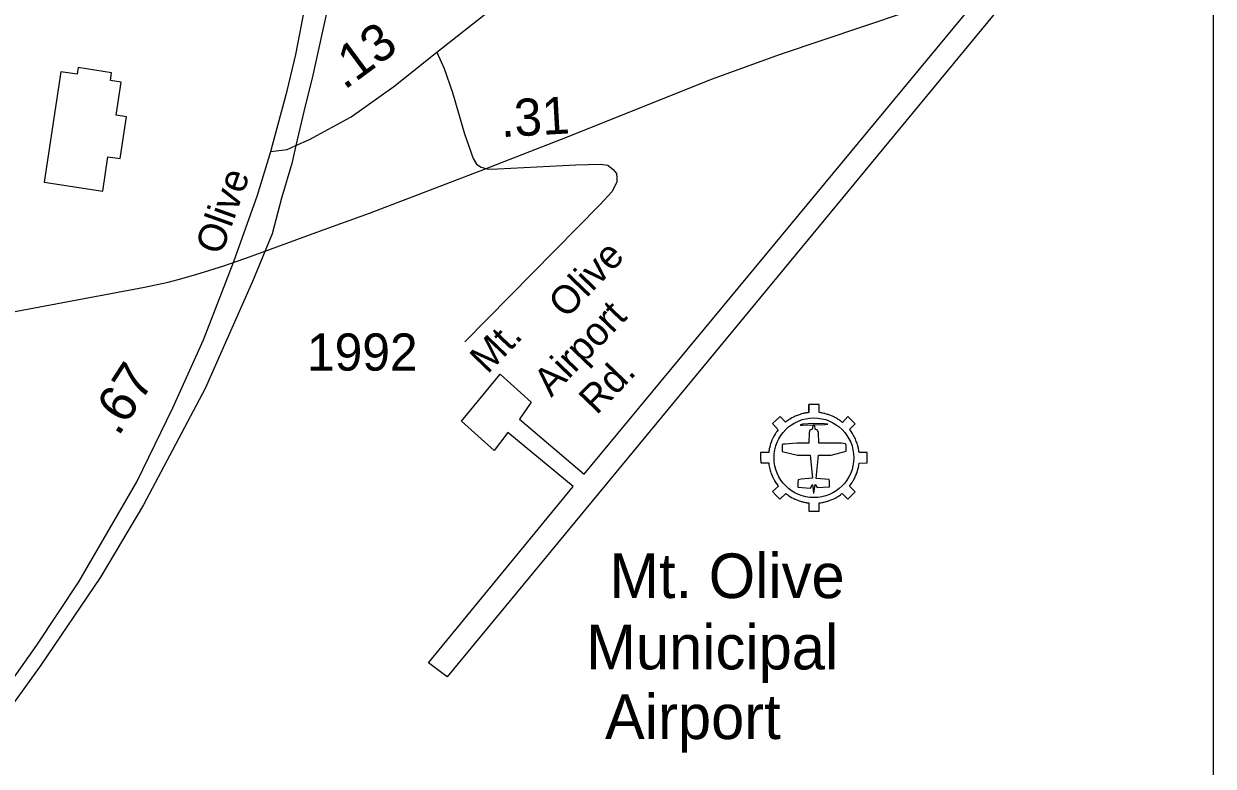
# Model space of a CAD drawing. Extents: x 2206922 to 2357709, y 510027 to 673830.
# Drawn here: x 2285056 to 2289054, y 535777 to 538273 of the extents above; entities that cross this region are included whole.
import ezdxf

# ---------------------------------------------------------------- set-up
doc = ezdxf.new("R2010")
doc.units = 0
for name, color, linetype in [('Exist Aviation Commercial or Municipal CELL', 7, 'Continuous'), ('Exist Aviation Commercial or Municipal Label', 7, 'Continuous'), ('Exist Aviation Commercial or Municipal Perimeter Paved', 7, 'Continuous'), ('Exist Cultural Warehouse Building Footprint', 7, 'Continuous'), ('Exist Hydrographic Misc Water Feature', 7, 'Continuous'), ('Exist Railroad Mainline', 7, 'Continuous'), ('Exist Road Secondary Mileage Hundredths English Label', 7, 'Continuous'), ('Exist Road Secondary Type 51 Attributed', 7, 'Continuous'), ('Exist Road Secondary Type 51 Label', 7, 'Continuous'), ('Exist Road Secondary Type 51 Number Label', 7, 'Continuous'), ('Map Preparation Inset Cut Line', 7, 'Continuous')]:
    doc.layers.add(name, color=color, linetype=linetype)

msp = doc.modelspace()

# ---------------------------------------------------------------- linework, layer by layer
at = {"layer": 'Exist Aviation Commercial or Municipal CELL'}
msp.add_line((2287694.2, 536966.7), (2287694.2, 536993.1), dxfattribs=at)
for points in [[(2287638.9, 536679.3), (2287644.6, 536676.5), (2287647.6, 536675), (2287649.2, 536674.4), (2287654.2, 536672.2), (2287654.8, 536671.9), (2287656.1, 536671.4), (2287660, 536670), (2287662.2, 536669.2), (2287666.2, 536667.9), (2287669.5, 536666.9), (2287671.7, 536666.3), (2287676.8, 536665), (2287678, 536664.7), (2287680.1, 536664.3), (2287683.2, 536663.7), (2287684.3, 536663.4), (2287685.9, 536663.1), (2287687.9, 536662.8), (2287692.6, 536662.1), (2287694.4, 536661.9), (2287694.2, 536634.7), (2287711.8, 536634.6), (2287729.4, 536634.6), (2287729.4, 536661.9), (2287734.3, 536662.5), (2287738.9, 536663.4), (2287741.4, 536663.8), (2287742.1, 536664), (2287743.5, 536664.3), (2287745.4, 536664.7), (2287748, 536665.3), (2287749.8, 536665.7), (2287753.8, 536666.8), (2287757.3, 536667.8), (2287758.7, 536668.3), (2287765.9, 536670.8), (2287772.2, 536673.3), (2287776, 536675.1), (2287780.5, 536677.1), (2287785.2, 536679.6), (2287788.6, 536681.5), (2287792.6, 536684), (2287796.5, 536686.4), (2287801, 536689.6), (2287805, 536692.7), (2287807, 536694.1), (2287826, 536674.8), (2287838.6, 536687.1), (2287850.7, 536699.8), (2287831.3, 536718.5), (2287834.9, 536722.9), (2287837.4, 536726.5), (2287840.2, 536730.7), (2287842.7, 536734.9), (2287843.9, 536736.7), (2287845.9, 536740.4), (2287847.9, 536744.1), (2287849.2, 536746.8), (2287850.7, 536749.8), (2287852, 536752.9), (2287854.5, 536758.8), (2287855.3, 536761), (2287856.7, 536764.8), (2287857.6, 536767.7), (2287858.1, 536769.4), (2287858.8, 536771.8), (2287859.5, 536774.2), (2287860.4, 536777.9), (2287861.2, 536781.2), (2287862.7, 536788.9), (2287862.9, 536790.1), (2287863.4, 536794.3), (2287863.8, 536796.2), (2287891.1, 536796.3), (2287891.1, 536813.9), (2287891, 536831.5), (2287863.7, 536831.4), (2287863.3, 536834.4), (2287862.8, 536838.1), (2287862.5, 536839.8), (2287861.7, 536844.3), (2287861.5, 536845.6), (2287861, 536847.3), (2287860.3, 536850.2), (2287859.5, 536853.6), (2287858.5, 536857), (2287857.2, 536861.5), (2287856.8, 536862.4), (2287855.8, 536865.4), (2287854.4, 536869.1), (2287852.8, 536873.2), (2287851.1, 536877.4), (2287849.2, 536881.2), (2287846.9, 536885.6), (2287845, 536889), (2287843.9, 536891), (2287843.2, 536892.1), (2287841.5, 536895), (2287839.4, 536898.4), (2287836.7, 536902.2), (2287834.3, 536905.5), (2287831.7, 536909.1), (2287850.9, 536928.1), (2287838.6, 536940.6), (2287825.5, 536952.5), (2287807.8, 536932.9), (2287805, 536935.1), (2287802, 536937.4), (2287800.7, 536938.3), (2287800, 536938.8), (2287798.7, 536939.7), (2287796.2, 536941.4), (2287793.7, 536943), (2287791.4, 536944.4), (2287787.9, 536946.5), (2287782.1, 536949.7), (2287779.3, 536951.1), (2287778.5, 536951.5), (2287774.8, 536953.3), (2287770.7, 536955.1), (2287765.1, 536957.3), (2287762.6, 536958.1), (2287759.4, 536959.2), (2287757.9, 536959.7), (2287753.6, 536961), (2287749.7, 536962.1), (2287748.2, 536962.4), (2287744.6, 536963.2), (2287740.6, 536964.1), (2287736.8, 536964.7), (2287734, 536965.2), (2287729.4, 536965.8), (2287729.4, 536993.1), (2287711.8, 536993.1), (2287694.2, 536993.1), (2287694.2, 536965.9), (2287693.5, 536965.7), (2287690.8, 536965.4), (2287687.9, 536964.9), (2287685.7, 536964.6), (2287684, 536964.3), (2287679.4, 536963.3), (2287677, 536962.8), (2287674.7, 536962.2), (2287670.2, 536961.1), (2287665.9, 536959.7), (2287662.7, 536958.7), (2287661.9, 536958.5), (2287656.4, 536956.4), (2287654.4, 536955.7), (2287653.3, 536955.2), (2287648.8, 536953.3), (2287645.8, 536951.9), (2287640.4, 536949.3), (2287637.5, 536947.6), (2287633.3, 536945.2), (2287630.3, 536943.4), (2287627, 536941.2), (2287624.4, 536939.5), (2287620.9, 536936.9), (2287618.8, 536935.3), (2287616.2, 536933.3), (2287597.8, 536952.7), (2287585, 536940.6), (2287572.1, 536928.7), (2287591.2, 536908), (2287587.4, 536902.7), (2287586.6, 536901.8), (2287586, 536900.9), (2287584.8, 536899), (2287584.2, 536898.1), (2287582.2, 536895.2), (2287578.9, 536889.5), (2287578.6, 536889), (2287577.8, 536887.6), (2287577, 536886), (2287574.6, 536881.4), (2287573.5, 536879.3), (2287570.7, 536872.9), (2287567.7, 536865.3), (2287566.4, 536861.5), (2287565.2, 536857.4), (2287564.9, 536856.1), (2287564.2, 536854), (2287563.3, 536850.5), (2287563.1, 536849.5), (2287561.8, 536844), (2287561.4, 536841.7), (2287561.1, 536839.9), (2287560.5, 536836), (2287560.3, 536834.7), (2287560.1, 536833.4), (2287559.9, 536831.5), (2287532.6, 536831.5), (2287532.5, 536813.9), (2287533, 536796.3), (2287559.8, 536797), (2287560.1, 536794.2), (2287560.4, 536792.1), (2287560.7, 536790.5), (2287561.5, 536785.6), (2287562.5, 536780.8), (2287563.6, 536776.1), (2287564.9, 536771.2), (2287566, 536767.8), (2287567.4, 536763.6), (2287567.8, 536762.2), (2287569.2, 536758.7), (2287571.3, 536753.4), (2287573.8, 536747.8), (2287576, 536743.5), (2287576.8, 536741.9), (2287577.7, 536740.3), (2287579.4, 536737.4), (2287579.8, 536736.6), (2287581.9, 536733), (2287584.3, 536729.4), (2287586.3, 536726.4), (2287586.8, 536725.8), (2287589.1, 536722.6), (2287589.8, 536721.6), (2287591, 536720), (2287592.6, 536718.1), (2287573.1, 536700), (2287585, 536687.1), (2287597.2, 536674.4), (2287617.2, 536693.5), (2287618.9, 536692.4), (2287619.9, 536691.6), (2287623.9, 536688.7), (2287627.7, 536686.3), (2287633, 536682.9)], [(2287638.9, 536679.3), (2287644.6, 536676.5), (2287647.6, 536675), (2287649.2, 536674.4), (2287654.2, 536672.2), (2287654.8, 536671.9), (2287656.1, 536671.4), (2287660, 536670), (2287662.2, 536669.2), (2287666.2, 536667.9), (2287669.5, 536666.9), (2287671.7, 536666.3), (2287676.8, 536665), (2287678, 536664.7), (2287680.1, 536664.3), (2287683.2, 536663.7), (2287684.3, 536663.4), (2287685.9, 536663.1), (2287687.9, 536662.8), (2287692.6, 536662.1), (2287694.4, 536661.9), (2287694.2, 536634.7), (2287711.8, 536634.6), (2287729.4, 536634.6), (2287729.4, 536661.9), (2287734.3, 536662.5), (2287738.9, 536663.4), (2287741.4, 536663.8), (2287742.1, 536664), (2287743.5, 536664.3), (2287745.4, 536664.7), (2287748, 536665.3), (2287749.8, 536665.7), (2287753.8, 536666.8), (2287757.3, 536667.8), (2287758.7, 536668.3), (2287765.9, 536670.8), (2287772.2, 536673.3), (2287776, 536675.1), (2287780.5, 536677.1), (2287785.2, 536679.6), (2287788.6, 536681.5), (2287792.6, 536684), (2287796.5, 536686.4), (2287801, 536689.6), (2287805, 536692.7), (2287807, 536694.1), (2287826, 536674.8), (2287838.6, 536687.1), (2287850.7, 536699.8), (2287831.3, 536718.5), (2287834.9, 536722.9), (2287837.4, 536726.5), (2287840.2, 536730.7), (2287842.7, 536734.9), (2287843.9, 536736.7), (2287845.9, 536740.4), (2287847.9, 536744.1), (2287849.2, 536746.8), (2287850.7, 536749.8), (2287852, 536752.9), (2287854.5, 536758.8), (2287855.3, 536761), (2287856.7, 536764.8), (2287857.6, 536767.7), (2287858.1, 536769.4), (2287858.8, 536771.8), (2287859.5, 536774.2), (2287860.4, 536777.9), (2287861.2, 536781.2), (2287862.7, 536788.9), (2287862.9, 536790.1), (2287863.4, 536794.3), (2287863.8, 536796.2), (2287891.1, 536796.3), (2287891.1, 536813.9), (2287891, 536831.5), (2287863.7, 536831.4), (2287863.3, 536834.4), (2287862.8, 536838.1), (2287862.5, 536839.8), (2287861.7, 536844.3), (2287861.5, 536845.6), (2287861, 536847.3), (2287860.3, 536850.2), (2287859.5, 536853.6), (2287858.5, 536857), (2287857.2, 536861.5), (2287856.8, 536862.4), (2287855.8, 536865.4), (2287854.4, 536869.1), (2287852.8, 536873.2), (2287851.1, 536877.4), (2287849.2, 536881.2), (2287846.9, 536885.6), (2287845, 536889), (2287843.9, 536891), (2287843.2, 536892.1), (2287841.5, 536895), (2287839.4, 536898.4), (2287836.7, 536902.2), (2287834.3, 536905.5), (2287831.7, 536909.1), (2287850.9, 536928.1), (2287838.6, 536940.6), (2287825.5, 536952.5), (2287807.8, 536932.9), (2287805, 536935.1), (2287802, 536937.4), (2287800.7, 536938.3), (2287800, 536938.8), (2287798.7, 536939.7), (2287796.2, 536941.4), (2287793.7, 536943), (2287791.4, 536944.4), (2287787.9, 536946.5), (2287782.1, 536949.7), (2287779.3, 536951.1), (2287778.5, 536951.5), (2287774.8, 536953.3), (2287770.7, 536955.1), (2287765.1, 536957.3), (2287762.6, 536958.1), (2287759.4, 536959.2), (2287757.9, 536959.7), (2287753.6, 536961), (2287749.7, 536962.1), (2287748.2, 536962.4), (2287744.6, 536963.2), (2287740.6, 536964.1), (2287736.8, 536964.7), (2287734, 536965.2), (2287729.4, 536965.8), (2287729.4, 536993.1), (2287711.8, 536993.1), (2287694.2, 536993.1), (2287694.2, 536965.9), (2287693.5, 536965.7), (2287690.8, 536965.4), (2287687.9, 536964.9), (2287685.7, 536964.6), (2287684, 536964.3), (2287679.4, 536963.3), (2287677, 536962.8), (2287674.7, 536962.2), (2287670.2, 536961.1), (2287665.9, 536959.7), (2287662.7, 536958.7), (2287661.9, 536958.5), (2287656.4, 536956.4), (2287654.4, 536955.7), (2287653.3, 536955.2), (2287648.8, 536953.3), (2287645.8, 536951.9), (2287640.4, 536949.3), (2287637.5, 536947.6), (2287633.3, 536945.2), (2287630.3, 536943.4), (2287627, 536941.2), (2287624.4, 536939.5), (2287620.9, 536936.9), (2287618.8, 536935.3), (2287616.2, 536933.3), (2287597.8, 536952.7), (2287585, 536940.6), (2287572.1, 536928.7), (2287591.2, 536908), (2287587.4, 536902.7), (2287586.6, 536901.8), (2287586, 536900.9), (2287584.8, 536899), (2287584.2, 536898.1), (2287582.2, 536895.2), (2287578.9, 536889.5), (2287578.6, 536889), (2287577.8, 536887.6), (2287577, 536886), (2287574.6, 536881.4), (2287573.5, 536879.3), (2287570.7, 536872.9), (2287567.7, 536865.3), (2287566.4, 536861.5), (2287565.2, 536857.4), (2287564.9, 536856.1), (2287564.2, 536854), (2287563.3, 536850.5), (2287563.1, 536849.5), (2287561.8, 536844), (2287561.4, 536841.7), (2287561.1, 536839.9), (2287560.5, 536836), (2287560.3, 536834.7), (2287560.1, 536833.4), (2287559.9, 536831.5), (2287532.6, 536831.5), (2287532.5, 536813.9), (2287533, 536796.3), (2287559.8, 536797), (2287560.1, 536794.2), (2287560.4, 536792.1), (2287560.7, 536790.5), (2287561.5, 536785.6), (2287562.5, 536780.8), (2287563.6, 536776.1), (2287564.9, 536771.2), (2287566, 536767.8), (2287567.4, 536763.6), (2287567.8, 536762.2), (2287569.2, 536758.7), (2287571.3, 536753.4), (2287573.8, 536747.8), (2287576, 536743.5), (2287576.8, 536741.9), (2287577.7, 536740.3), (2287579.4, 536737.4), (2287579.8, 536736.6), (2287581.9, 536733), (2287584.3, 536729.4), (2287586.3, 536726.4), (2287586.8, 536725.8), (2287589.1, 536722.6), (2287589.8, 536721.6), (2287591, 536720), (2287592.6, 536718.1), (2287573.1, 536700), (2287585, 536687.1), (2287597.2, 536674.4), (2287617.2, 536693.5), (2287618.9, 536692.4), (2287619.9, 536691.6), (2287623.9, 536688.7), (2287627.7, 536686.3), (2287633, 536682.9)], [(2287698.9, 536822.3), (2287707.2, 536745.5), (2287668.4, 536742.2), (2287659.3, 536740), (2287658.1, 536731.4), (2287658.1, 536714.9), (2287699.8, 536711.6), (2287706.5, 536724.2), (2287710.9, 536695.2), (2287711.8, 536695.2), (2287716.3, 536724.2), (2287722.3, 536714.1), (2287764.7, 536716.3), (2287764.7, 536735.3), (2287762.9, 536740.6), (2287719.3, 536744.4), (2287727, 536822.3), (2287769.6, 536822.3), (2287819.7, 536836.4), (2287819.7, 536856.3), (2287818.5, 536860.9), (2287805.1, 536863.4), (2287768.1, 536863.4), (2287727.8, 536863.4), (2287726.9, 536898.5), (2287723.4, 536906.7), (2287716.1, 536909.5), (2287714.8, 536921), (2287710.9, 536924.9), (2287748.2, 536925.2), (2287758.2, 536926.5), (2287746.9, 536928.5), (2287710.9, 536929.2), (2287673, 536926.3), (2287665.2, 536923.8), (2287672.7, 536923.2), (2287710.5, 536924.8), (2287707.8, 536921), (2287706.3, 536909.5), (2287698.6, 536906.7), (2287695.9, 536898.5), (2287695, 536863.4), (2287654.9, 536863.4), (2287614.6, 536859.4), (2287607.9, 536859.1), (2287605.5, 536857.5), (2287604.8, 536854.6), (2287604.8, 536835.1), (2287657, 536822.3)]]:
    msp.add_lwpolyline(points, close=True, dxfattribs=at)
msp.add_circle((2287711.8, 536813.9), 134.1, dxfattribs=at)
msp.add_circle((2287711.8, 536813.9), 134.1, dxfattribs=at)
at = {"layer": 'Exist Aviation Commercial or Municipal Perimeter Paved'}
msp.add_lwpolyline([(2286478.6, 536077.2), (2286416.2, 536124.6), (2286902.3, 536716.8), (2286682.6, 536898.7), (2286637.2, 536838.3), (2286526.5, 536937.3), (2286656.8, 537094.4), (2286761.7, 537001.3), (2286722.1, 536943.1), (2286939.7, 536759.2), (2288471.6, 538610.6), (2288530, 538563.1), (2286478.6, 536077.2)], dxfattribs=at)
at = {"layer": 'Exist Cultural Warehouse Building Footprint'}
for p, q in [((2285180.6, 538111.8), (2285124, 537740)), ((2285234.9, 538103.5), (2285180.6, 538111.8)), ((2285238.3, 538125.7), (2285234.9, 538103.5)), ((2285350.9, 538108.5), (2285238.3, 538125.7)), ((2285346.9, 538082.1), (2285350.9, 538108.5)), ((2285382.7, 538076.6), (2285346.9, 538082.1)), ((2285365.8, 537965.2), (2285382.7, 538076.6)), ((2285401.3, 537959.8), (2285365.8, 537965.2)), ((2285380, 537819.9), (2285401.3, 537959.8)), ((2285320.7, 537710.1), (2285338.4, 537826.2)), ((2285338.4, 537826.2), (2285380, 537819.9)), ((2285124, 537740), (2285320.7, 537710.1))]:
    msp.add_line(p, q, dxfattribs=at)
at = {"layer": 'Exist Hydrographic Misc Water Feature'}
msp.add_line((2287599, 538170.4), (2288163.1, 538361.7), dxfattribs=at)
for points in [[(2286604.3, 537783.8), (2286883.8, 537893), (2287367.9, 538086.9), (2287599, 538170.4)], [(2286604.3, 537783.8), (2286883.8, 537893), (2287367.9, 538086.9), (2287599, 538170.4)], [(2286053.3, 537576.4), (2286218, 537636.7), (2286604.3, 537783.8)], [(2285795.1, 537482.4), (2285826.9, 537493.4), (2286053.3, 537576.4)], [(2285795.1, 537482.4), (2285826.9, 537493.4), (2286053.3, 537576.4)], [(2285574.3, 537413.4), (2285634, 537429.6), (2285727.9, 537459.1), (2285795.1, 537482.4)], [(2285574.3, 537413.4), (2285634, 537429.6), (2285727.9, 537459.1), (2285795.1, 537482.4)], [(2285073.6, 537314.4), (2285460.9, 537386.9), (2285541.1, 537404.4), (2285574.3, 537413.4)], [(2285073.6, 537314.4), (2285460.9, 537386.9), (2285541.1, 537404.4), (2285574.3, 537413.4)], [(2284520.7, 537214), (2284889.8, 537280.1), (2285073.6, 537314.4)], [(2284520.7, 537214), (2284889.8, 537280.1), (2285073.6, 537314.4)]]:
    msp.add_lwpolyline(points, dxfattribs=at)
at = {"layer": 'Exist Railroad Mainline'}
for points in [[(2286580.7, 544537.9), (2286389.1, 542174.9), (2286249, 540252.9), (2286173.2, 539212.7), (2286164.8, 539042.7), (2286150.3, 538878.7), (2286139.6, 538746.5), (2286122.9, 538602.5), (2286102.5, 538442.4), (2286060.2, 538248.1), (2286027.6, 538099.8), (2285996.8, 537977.7), (2285970.5, 537863.7)], [(2285970.5, 537863.7), (2285956.5, 537803.4), (2285921.6, 537687.1), (2285890.8, 537566.8), (2285824.4, 537406.4), (2285759.6, 537259.8), (2285665.8, 537047.2), (2285565.6, 536858.3), (2285457.6, 536655.3), (2285313.9, 536412.1), (2285112.9, 536116.5), (2284868.2, 535778.3), (2284743.9, 535605.3), (2284140, 534774), (2284110.5, 534734.3)]]:
    msp.add_lwpolyline(points, dxfattribs=at)
at = {"layer": 'Exist Road Secondary Type 51 Attributed'}
for points in [[(2285885.9, 537843.6), (2285892, 537864.5), (2285940.5, 538047.1), (2285969.8, 538169.2), (2286002.8, 538338.3), (2286038.4, 538543.1), (2286074, 538760.6), (2286109.7, 539166.2), (2286154.9, 539866.2), (2286187.4, 540252.9), (2286190.1, 540285.9), (2286228.6, 540803.9), (2286297.5, 541706.9), (2286364.9, 542581.7)], [(2286444.4, 538177.7), (2286617.5, 538314.1), (2286801.8, 538458.4), (2286971.8, 538596.3), (2287237.9, 538852.8), (2287520, 539141.6), (2287816.2, 539441.9), (2288028.1, 539666.1), (2288093.8, 539752.7), (2288151.5, 539834.4), (2288217.2, 539956.3), (2288268.2, 540045.9), (2288309.3, 540132.3)], [(2285970.5, 537863.7), (2286016.4, 537884.2), (2286156.6, 537960.2), (2286299, 538061.9), (2286444.4, 538177.7)], [(2286444.4, 538177.7), (2286468.5, 538122.1), (2286496.5, 538042.4), (2286537.1, 537902.5), (2286566.8, 537820.3), (2286577.8, 537800.8), (2286593.1, 537791.4), (2286616.8, 537784.6), (2286649, 537785.5), (2286911.7, 537799.1), (2286994.7, 537800.8), (2287018.5, 537797.4), (2287037.1, 537782.9), (2287048.2, 537769.6), (2287049.8, 537755), (2287049.8, 537741.4), (2287033.3, 537708.8), (2286992.6, 537664.2), (2286538.8, 537203.8)], [(2285885.9, 537843.6), (2285941.1, 537850.6), (2285970.5, 537863.7)], [(2284052.9, 534755.5), (2284113.4, 534833.7), (2284291.2, 535065.2), (2284470.7, 535318.9), (2284621.1, 535523.8), (2284923.6, 535935.8), (2285099, 536183.8), (2285240.1, 536396.2), (2285435.9, 536733.2), (2285556.6, 536981.3), (2285659.6, 537210.2), (2285761.3, 537473.5), (2285841.4, 537697.3), (2285885.9, 537843.6)]]:
    msp.add_lwpolyline(points, dxfattribs=at)
at = {"layer": 'Map Preparation Inset Cut Line'}
msp.add_lwpolyline([(2282834.5, 540252.9), (2289054.2, 540252.9), (2289054.2, 521583.5), (2268884.2, 521583.5)], dxfattribs=at)

# ---------------------------------------------------------------- texts
at = {"layer": 'Exist Aviation Commercial or Municipal Label'}
for s, p in [('Mt. Olive', (2287024, 536342.1)), ('Municipal', (2286946.2, 536102.3)), ('Airport', (2287009.4, 535868))]:
    msp.add_text(s, height=150, dxfattribs=at).set_placement(p)
at = {"layer": 'Exist Road Secondary Mileage Hundredths English Label'}
for s, rotation, p in [('.13', 36.4598, (2286133.4, 538048.5)), ('.31', 3.197, (2286661.1, 537891.7)), ('.67', 56.9969, (2285373.2, 536882.9))]:
    msp.add_text(s, height=125, rotation=rotation, dxfattribs=at).set_placement(p)
at = {"layer": 'Exist Road Secondary Type 51 Label'}
for s, rotation, p in [('Olive', 70.4566, (2285719.5, 537492)), ('Olive', 46.1152, (2286878.8, 537278.7)), ('Airport', 46.1152, (2286828.7, 537015.2)), ('Mt.', 46.1152, (2286614.7, 537092.6)), ('Rd.', 46.1152, (2286981.5, 536955.2))]:
    msp.add_text(s, height=95, rotation=rotation, dxfattribs=at).set_placement(p)
at = {"layer": 'Exist Road Secondary Type 51 Number Label'}
msp.add_text('1992', height=125, dxfattribs=at).set_placement((2286007.6, 537106.8))

doc.saveas('drawing.dxf')
